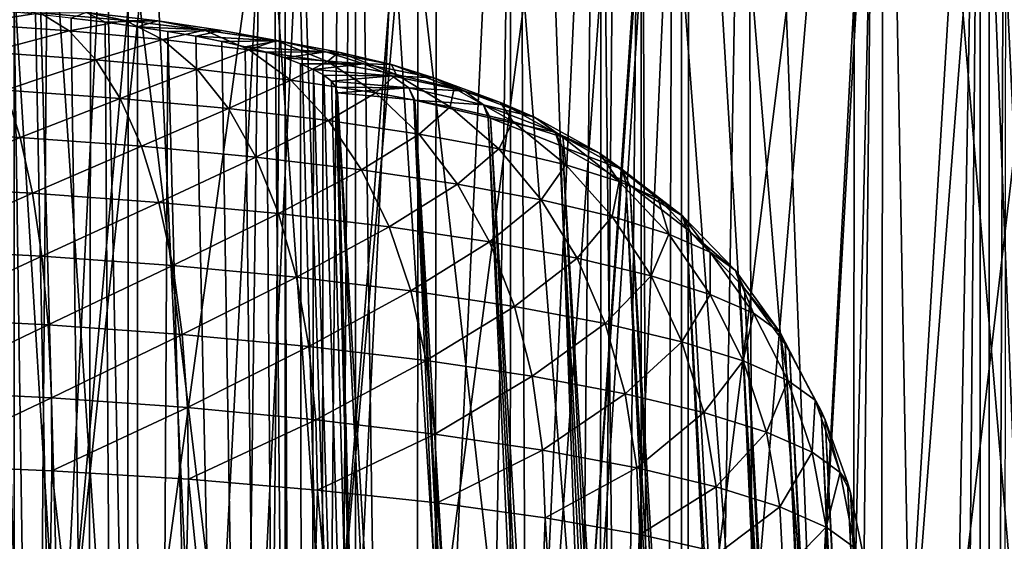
# Model space of a CAD drawing. Header units: metres. Extents: x -24 to 24, y -69 to 184.
# Tile 703 of 896: x 8.07 to 13.49, y 139.03 to 141.91. Entities that reach past the tile are written whole.
import ezdxf

# ---------------------------------------------------------------- set-up
doc = ezdxf.new("R2010")
doc.units = ezdxf.units.M
for name, color, linetype in [('367', 7, 'CONTINUOUS'), ('369', 7, 'CONTINUOUS'), ('373', 7, 'CONTINUOUS'), ('379', 7, 'CONTINUOUS'), ('3974', 7, 'CONTINUOUS'), ('434', 7, 'CONTINUOUS'), ('462', 7, 'CONTINUOUS'), ('517', 7, 'CONTINUOUS'), ('518', 7, 'CONTINUOUS'), ('554', 2, 'CONTINUOUS'), ('563', 2, 'CONTINUOUS'), ('620', 7, 'CONTINUOUS'), ('621', 7, 'CONTINUOUS')]:
    doc.layers.add(name, color=color, linetype=linetype)

msp = doc.modelspace()

# ---------------------------------------------------------------- linework, layer by layer
at = {"layer": '367'}
for points in [[(9.530857, 145.2, -22.298548), (7.493662, -68.3, -23.063121), (7.493662, 145.2, -23.063121)], [(9.530857, -68.3, -22.298548), (7.493662, -68.3, -23.063121), (9.530857, 145.2, -22.298548)], [(11.491315, 145.2, -21.354442), (9.530857, -68.3, -22.298548), (9.530857, 145.2, -22.298548)], [(11.491315, -68.3, -21.354442), (9.530857, -68.3, -22.298548), (11.491315, 145.2, -21.354442)], [(13.359252, 145.2, -20.238401), (11.491315, -68.3, -21.354442), (11.491315, 145.2, -21.354442)], [(13.359252, -68.3, -20.238401), (11.491315, -68.3, -21.354442), (13.359252, 145.2, -20.238401)], [(15.119628, 145.2, -18.959413), (13.359252, -68.3, -20.238401), (13.359252, 145.2, -20.238401)], [(15.119628, -68.3, -18.959413), (13.359252, -68.3, -20.238401), (15.119628, 145.2, -18.959413)]]:
    msp.add_3dface(points, dxfattribs=at)
at = {"layer": '369'}
for points in [[(8.498087, 125.279155, 22.712222), (7.493662, 145.2, 23.063121), (6.892024, 125.285104, 23.25)], [(9.530857, 145.2, 22.298548), (7.493662, 145.2, 23.063121), (8.498087, 125.279155, 22.712222)], [(10.061175, 125.258644, 22.064344), (9.530857, 145.2, 22.298548), (8.498087, 125.279155, 22.712222)], [(11.491315, 145.2, 21.354442), (9.530857, 145.2, 22.298548), (10.061175, 125.258644, 22.064344)], [(11.571204, 125.225233, 21.311258), (11.491315, 145.2, 21.354442), (10.061175, 125.258644, 22.064344)], [(12.995224, 125.167593, 20.474048), (11.491315, 145.2, 21.354442), (11.571204, 125.225233, 21.311258)], [(13.359252, 145.2, 20.238401), (11.491315, 145.2, 21.354442), (12.995224, 125.167593, 20.474048)], [(14.308167, 125.070118, 19.579041), (13.359252, 145.2, 20.238401), (12.995224, 125.167593, 20.474048)], [(14.926149, 125.003094, 19.112106), (13.359252, 145.2, 20.238401), (14.308167, 125.070118, 19.579041)], [(15.119628, 145.2, 18.959413), (13.359252, 145.2, 20.238401), (14.926149, 125.003094, 19.112106)]]:
    msp.add_3dface(points, dxfattribs=at)
at = {"layer": '373'}
for points in [[(8.404031, 117.078155, 31.844411), (7.744492, 117.121991, 32.079788), (7.973852, 146.34323, 240.025613)], [(8.468643, 146.321564, 239.929914), (8.404031, 117.078155, 31.844411), (7.973852, 146.34323, 240.025613)], [(9.054924, 117.030988, 31.59047), (8.404031, 117.078155, 31.844411), (8.468643, 146.321564, 239.929914)], [(9.4365, 146.265815, 239.657781), (9.054924, 117.030988, 31.59047), (8.468643, 146.321564, 239.929914)], [(9.69641, 116.980597, 31.31836), (9.054924, 117.030988, 31.59047), (9.4365, 146.265815, 239.657781)], [(9.90746, 146.231918, 239.482057), (9.69641, 116.980597, 31.31836), (9.4365, 146.265815, 239.657781)], [(10.328971, 116.926983, 31.027914), (9.69641, 116.980597, 31.31836), (9.90746, 146.231918, 239.482057)], [(10.368044, 146.194153, 239.28046), (10.328971, 116.926983, 31.027914), (9.90746, 146.231918, 239.482057)], [(10.816656, 146.152671, 239.053607), (10.328971, 116.926983, 31.027914), (10.368044, 146.194153, 239.28046)], [(10.953245, 116.870117, 30.718777), (10.328971, 116.926983, 31.027914), (10.816656, 146.152671, 239.053607)], [(11.251552, 146.107678, 238.80244), (10.953245, 116.870117, 30.718777), (10.816656, 146.152671, 239.053607)], [(11.569724, 116.809969, 30.390597), (10.953245, 116.870117, 30.718777), (11.251552, 146.107678, 238.80244)], [(11.671211, 146.059376, 238.527891), (11.569724, 116.809969, 30.390597), (11.251552, 146.107678, 238.80244)], [(12.0745, 146.007928, 238.230653), (11.569724, 116.809969, 30.390597), (11.671211, 146.059376, 238.527891)], [(12.178652, 116.746529, 30.043133), (11.569724, 116.809969, 30.390597), (12.0745, 146.007928, 238.230653)], [(12.827184, 145.8964, 237.5718), (12.178652, 116.746529, 30.043133), (12.0745, 146.007928, 238.230653)], [(12.780005, 116.67981, 29.676281), (12.178652, 116.746529, 30.043133), (12.827184, 145.8964, 237.5718)], [(13.373372, 116.609863, 29.290125), (12.780005, 116.67981, 29.676281), (12.827184, 145.8964, 237.5718)], [(13.500299, 145.774862, 236.834394), (13.373372, 116.609863, 29.290125), (12.827184, 145.8964, 237.5718)], [(13.957043, 116.536894, 28.885585), (13.373372, 116.609863, 29.290125), (13.500299, 145.774862, 236.834394)]]:
    msp.add_3dface(points, dxfattribs=at)
at = {"layer": '379'}
for points in [[(7.558349, 134.265394, 242.797711), (8.111626, 134.267315, 242.718945), (7.56852, 145.508757, 241.217657)], [(7.56852, 145.508757, 241.217657), (8.111626, 134.267315, 242.718945), (8.669285, 145.467131, 241.035659)], [(8.111626, 134.267315, 242.718945), (8.659775, 134.264077, 242.609805), (8.669285, 145.467131, 241.035659)], [(8.659775, 134.264077, 242.609805), (9.200935, 134.255697, 242.470663), (8.669285, 145.467131, 241.035659)], [(8.669285, 145.467131, 241.035659), (9.200935, 134.255697, 242.470663), (9.74246, 145.407102, 240.733512)], [(9.200935, 134.255697, 242.470663), (9.733471, 134.242415, 242.301915), (9.74246, 145.407102, 240.733512)], [(9.74246, 145.407102, 240.733512), (9.733471, 134.242415, 242.301915), (10.264936, 145.370436, 240.538318)], [(9.733471, 134.242415, 242.301915), (10.255854, 134.224191, 242.104049), (10.264936, 145.370436, 240.538318)], [(10.264936, 145.370436, 240.538318), (10.255854, 134.224191, 242.104049), (10.775725, 145.329513, 240.314456)], [(10.255854, 134.224191, 242.104049), (10.766426, 134.200986, 241.877685), (10.775725, 145.329513, 240.314456)], [(10.775725, 145.329513, 240.314456), (10.766426, 134.200986, 241.877685), (11.272974, 145.284511, 240.062715)], [(10.766426, 134.200986, 241.877685), (11.263502, 134.172906, 241.623555), (11.272974, 145.284511, 240.062715)], [(11.272974, 145.284511, 240.062715), (11.263502, 134.172906, 241.623555), (11.754987, 145.235622, 239.783973)], [(11.263502, 134.172906, 241.623555), (11.745421, 134.140138, 241.342508), (11.754987, 145.235622, 239.783973)], [(11.754987, 145.235622, 239.783973), (11.745421, 134.140138, 241.342508), (12.667476, 145.126964, 239.14909)], [(11.745421, 134.140138, 241.342508), (12.657643, 134.06069, 240.703532), (12.667476, 145.126964, 239.14909)], [(12.667476, 145.126964, 239.14909), (12.657643, 134.06069, 240.703532), (13.502523, 145.005141, 238.417327)], [(12.657643, 134.06069, 240.703532), (13.492303, 133.963324, 239.968538), (13.502523, 145.005141, 238.417327)]]:
    msp.add_3dface(points, dxfattribs=at)
at = {"layer": '3974'}
for points in [[(6.579778, 145.974143, 18.568697), (6.489414, 133.59997, 18.371556), (8.150132, 133.59997, 17.697512)], [(8.249377, 145.974143, 17.8896), (6.579778, 145.974143, 18.568697), (8.150132, 133.59997, 17.697512)], [(8.249377, 145.974143, 17.8896), (8.150132, 133.59997, 17.697512), (9.742004, 133.599969, 16.873646)], [(9.849997, 145.974143, 17.060702), (8.249377, 145.974143, 17.8896), (9.742004, 133.599969, 16.873646)], [(9.849997, 145.974143, 17.060702), (9.742004, 133.599969, 16.873646), (11.251429, 133.599969, 15.906977)], [(11.368154, 145.974143, 16.088974), (9.849997, 145.974143, 17.060702), (11.251429, 133.599969, 15.906977)], [(12.791069, 145.974143, 14.982608), (11.251429, 133.599969, 15.906977), (12.665528, 133.599969, 14.805775)], [(12.791069, 145.974143, 14.982608), (11.368154, 145.974143, 16.088974), (11.251429, 133.599969, 15.906977)], [(14.106775, 145.974143, 13.750959), (12.665528, 133.599969, 14.805775), (13.972415, 133.599969, 13.57933)], [(14.106775, 145.974143, 13.750959), (12.791069, 145.974143, 14.982608), (12.665528, 133.599969, 14.805775)]]:
    msp.add_3dface(points, dxfattribs=at)
at = {"layer": '434'}
for points in [[(7.787441, 113.458673, 32.549442), (8.725574, 113.389413, 32.197097), (7.950306, 141.953719, 235.325469)], [(7.950306, 141.953719, 235.325469), (8.725574, 113.389413, 32.197097), (8.155233, 141.934568, 235.219126)], [(8.155233, 141.934568, 235.219126), (8.725574, 113.389413, 32.197097), (8.351994, 141.913551, 235.099031)], [(8.351994, 141.913551, 235.099031), (8.725574, 113.389413, 32.197097), (8.539669, 141.890783, 234.965775)], [(8.539669, 141.890783, 234.965775), (8.725574, 113.389413, 32.197097), (8.717296, 141.866398, 234.820066)], [(8.717296, 141.866398, 234.820066), (8.725574, 113.389413, 32.197097), (8.883996, 141.840537, 234.662657)], [(8.725574, 113.389413, 32.197097), (9.646918, 113.31281, 31.805536), (8.883996, 141.840537, 234.662657)], [(8.883996, 141.840537, 234.662657), (9.646918, 113.31281, 31.805536), (9.039017, 141.813338, 234.494324)], [(9.039017, 141.813338, 234.494324), (9.646918, 113.31281, 31.805536), (9.181638, 141.784946, 234.315864)], [(9.181638, 141.784946, 234.315864), (9.646918, 113.31281, 31.805536), (9.311172, 141.755519, 234.128208)], [(9.311172, 141.755519, 234.128208), (9.646918, 113.31281, 31.805536), (9.426982, 141.725226, 233.932335)], [(9.426982, 141.725226, 233.932335), (9.646918, 113.31281, 31.805536), (9.528578, 141.694217, 233.729159)], [(9.528578, 141.694217, 233.729159), (9.646918, 113.31281, 31.805536), (9.61556, 141.66264, 233.519582)], [(9.61556, 141.66264, 233.519582), (9.646918, 113.31281, 31.805536), (9.687511, 141.630654, 233.304581)], [(9.646918, 113.31281, 31.805536), (10.537895, 113.230363, 31.381983), (9.687511, 141.630654, 233.304581)], [(9.687511, 141.630654, 233.304581), (10.537895, 113.230363, 31.381983), (9.744066, 141.598447, 233.08538)], [(9.744066, 141.598447, 233.08538), (10.537895, 113.230363, 31.381983), (9.784953, 141.566212, 232.86326)], [(9.784953, 141.566212, 232.86326), (10.537895, 113.230363, 31.381983), (9.810064, 141.534155, 232.639622)], [(9.810064, 141.534155, 232.639622), (10.537895, 113.230363, 31.381983), (9.819463, 141.502479, 232.415906)], [(9.819463, 141.502479, 232.415906), (10.537895, 113.230363, 31.381983), (10.507792, 127.73302, 134.568001)]]:
    msp.add_3dface(points, dxfattribs=at)
at = {"layer": '462'}
for points in [[(7.415251, 133.948314, 239.739928), (7.463124, 139.452576, 238.959293), (8.157011, 133.950612, 239.575446)], [(7.463124, 139.452576, 238.959293), (8.244894, 139.419795, 238.782394), (8.157011, 133.950612, 239.575446)], [(8.157011, 133.950612, 239.575446), (8.244894, 139.419795, 238.782394), (8.873961, 133.936689, 239.324262)], [(8.244894, 139.419795, 238.782394), (8.997589, 139.373272, 238.508536), (8.873961, 133.936689, 239.324262)], [(8.873961, 133.936689, 239.324262), (8.997589, 139.373272, 238.508536), (9.555553, 133.906676, 238.990048)], [(8.997589, 139.373272, 238.508536), (9.708984, 139.313809, 238.142113), (9.555553, 133.906676, 238.990048)], [(9.555553, 133.906676, 238.990048), (9.708984, 139.313809, 238.142113), (10.191749, 133.86091, 238.577762)], [(9.708984, 139.313809, 238.142113), (10.367333, 139.242461, 237.689173), (10.191749, 133.86091, 238.577762)], [(10.191749, 133.86091, 238.577762), (10.367333, 139.242461, 237.689173), (10.77334, 133.799933, 238.093445)], [(10.367333, 139.242461, 237.689173), (10.962105, 139.160454, 237.156969), (10.77334, 133.799933, 238.093445)], [(10.77334, 133.799933, 238.093445), (10.962105, 139.160454, 237.156969), (11.291916, 133.724504, 237.544173)], [(10.962105, 139.160454, 237.156969), (11.483614, 139.069204, 236.554155), (11.291916, 133.724504, 237.544173)], [(11.291916, 133.724504, 237.544173), (11.483614, 139.069204, 236.554155), (11.507123, 134.377348, 237.175606)], [(11.483614, 139.069204, 236.554155), (11.923389, 138.970278, 235.890532), (11.507123, 134.377348, 237.175606)]]:
    msp.add_3dface(points, dxfattribs=at)
at = {"layer": '517'}
for points in [[(7.682896, 141.978614, 236.337723), (8.180642, 141.943422, 236.158407), (7.79463, 141.88178, 236.739697)], [(7.79463, 141.88178, 236.739697), (8.180642, 141.943422, 236.158407), (8.340118, 141.843082, 236.543041)], [(8.180642, 141.943422, 236.158407), (8.436414, 141.944424, 235.550408), (8.651151, 141.899674, 235.91828)], [(8.180642, 141.943422, 236.158407), (8.651151, 141.899674, 235.91828), (8.340118, 141.843082, 236.543041)], [(8.351994, 141.913551, 235.099031), (8.539669, 141.890783, 234.965775), (8.436414, 141.944424, 235.550408)], [(8.436414, 141.944424, 235.550408), (8.82838, 141.898283, 235.283269), (8.651151, 141.899674, 235.91828)], [(8.436414, 141.944424, 235.550408), (8.539669, 141.890783, 234.965775), (8.82838, 141.898283, 235.283269)], [(7.79463, 141.88178, 236.739697), (8.340118, 141.843082, 236.543041), (7.898067, 141.726624, 237.125277)], [(8.340118, 141.843082, 236.543041), (8.651151, 141.899674, 235.91828), (8.855755, 141.794969, 236.279692)], [(8.539669, 141.890783, 234.965775), (8.717296, 141.866398, 234.820066), (8.82838, 141.898283, 235.283269)], [(8.651151, 141.899674, 235.91828), (9.086749, 141.848177, 235.621173), (8.855755, 141.794969, 236.279692)], [(8.651151, 141.899674, 235.91828), (8.82838, 141.898283, 235.283269), (9.086749, 141.848177, 235.621173)], [(8.82838, 141.898283, 235.283269), (8.717296, 141.866398, 234.820066), (9.182578, 141.846041, 234.969191)], [(8.82838, 141.898283, 235.283269), (9.182578, 141.846041, 234.969191), (9.086749, 141.848177, 235.621173)], [(7.898067, 141.726624, 237.125277), (8.340118, 141.843082, 236.543041), (8.488207, 141.684642, 236.912378)], [(8.340118, 141.843082, 236.543041), (8.855755, 141.794969, 236.279692), (8.488207, 141.684642, 236.912378)], [(8.717296, 141.866398, 234.820066), (8.883996, 141.840537, 234.662657), (9.182578, 141.846041, 234.969191)], [(8.855755, 141.794969, 236.279692), (9.086749, 141.848177, 235.621173), (9.333132, 141.738338, 235.953851)], [(8.883996, 141.840537, 234.662657), (9.039017, 141.813338, 234.494324), (9.182578, 141.846041, 234.969191)], [(9.182578, 141.846041, 234.969191), (9.039017, 141.813338, 234.494324), (9.493256, 141.788648, 234.613231)], [(9.086749, 141.848177, 235.621173), (9.480375, 141.789882, 235.271857), (9.333132, 141.738338, 235.953851)], [(9.086749, 141.848177, 235.621173), (9.182578, 141.846041, 234.969191), (9.480375, 141.789882, 235.271857)], [(9.182578, 141.846041, 234.969191), (9.493256, 141.788648, 234.613231), (9.480375, 141.789882, 235.271857)], [(8.488207, 141.684642, 236.912378), (8.855755, 141.794969, 236.279692), (9.046053, 141.632443, 236.627277)], [(8.855755, 141.794969, 236.279692), (9.333132, 141.738338, 235.953851), (9.046053, 141.632443, 236.627277)], [(9.039017, 141.813338, 234.494324), (9.181638, 141.784946, 234.315864), (9.493256, 141.788648, 234.613231)], [(9.181638, 141.784946, 234.315864), (9.311172, 141.755519, 234.128208), (9.493256, 141.788648, 234.613231)], [(9.493256, 141.788648, 234.613231), (9.311172, 141.755519, 234.128208), (9.755348, 141.727136, 234.221112)], [(9.333132, 141.738338, 235.953851), (9.480375, 141.789882, 235.271857), (9.764514, 141.674241, 235.570747)], [(9.480375, 141.789882, 235.271857), (9.825639, 141.725859, 234.875953), (9.764514, 141.674241, 235.570747)], [(9.480375, 141.789882, 235.271857), (9.493256, 141.788648, 234.613231), (9.825639, 141.725859, 234.875953)], [(9.493256, 141.788648, 234.613231), (9.755348, 141.727136, 234.221112), (9.825639, 141.725859, 234.875953)], [(7.898067, 141.726624, 237.125277), (8.488207, 141.684642, 236.912378), (7.991098, 141.516309, 237.486603)], [(9.046053, 141.632443, 236.627277), (9.333132, 141.738338, 235.953851), (9.562508, 141.571004, 236.274521)], [(9.311172, 141.755519, 234.128208), (9.426982, 141.725226, 233.932335), (9.755348, 141.727136, 234.221112)], [(9.333132, 141.738338, 235.953851), (9.764514, 141.674241, 235.570747), (9.562508, 141.571004, 236.274521)], [(9.426982, 141.725226, 233.932335), (9.528578, 141.694217, 233.729159), (9.755348, 141.727136, 234.221112)], [(9.755348, 141.727136, 234.221112), (9.528578, 141.694217, 233.729159), (9.964563, 141.662599, 233.799158)], [(9.825639, 141.725859, 234.875953), (9.755348, 141.727136, 234.221112), (10.11691, 141.657266, 234.439824)], [(9.755348, 141.727136, 234.221112), (9.964563, 141.662599, 233.799158), (10.11691, 141.657266, 234.439824)], [(9.764514, 141.674241, 235.570747), (9.825639, 141.725859, 234.875953), (10.142897, 141.60386, 235.136544)], [(9.825639, 141.725859, 234.875953), (10.11691, 141.657266, 234.439824), (10.142897, 141.60386, 235.136544)], [(7.991098, 141.516309, 237.486603), (8.488207, 141.684642, 236.912378), (8.621892, 141.471333, 237.258892)], [(8.488207, 141.684642, 236.912378), (9.046053, 141.632443, 236.627277), (8.621892, 141.471333, 237.258892)], [(9.528578, 141.694217, 233.729159), (9.61556, 141.66264, 233.519582), (9.964563, 141.662599, 233.799158)], [(9.562508, 141.571004, 236.274521), (9.764514, 141.674241, 235.570747), (10.029203, 141.501472, 235.85977)], [(9.61556, 141.66264, 233.519582), (9.687511, 141.630654, 233.304581), (9.964563, 141.662599, 233.799158)], [(9.964563, 141.662599, 233.799158), (9.687511, 141.630654, 233.304581), (10.11748, 141.596176, 233.35425)], [(9.764514, 141.674241, 235.570747), (10.142897, 141.60386, 235.136544), (10.029203, 141.501472, 235.85977)], [(10.11691, 141.657266, 234.439824), (9.964563, 141.662599, 233.799158), (10.349419, 141.585331, 233.970503)], [(9.964563, 141.662599, 233.799158), (10.11748, 141.596176, 233.35425), (10.349419, 141.585331, 233.970503)], [(10.142897, 141.60386, 235.136544), (10.11691, 141.657266, 234.439824), (10.462109, 141.528478, 234.658217)], [(10.11691, 141.657266, 234.439824), (10.349419, 141.585331, 233.970503), (10.462109, 141.528478, 234.658217)], [(8.621892, 141.471333, 237.258892), (9.046053, 141.632443, 236.627277), (9.218168, 141.415409, 236.953953)], [(9.046053, 141.632443, 236.627277), (9.562508, 141.571004, 236.274521), (9.218168, 141.415409, 236.953953)], [(9.687511, 141.630654, 233.304581), (9.744066, 141.598447, 233.08538), (10.11748, 141.596176, 233.35425)], [(10.029203, 141.501472, 235.85977), (10.142897, 141.60386, 235.136544), (10.438563, 141.425138, 235.389692)], [(10.142897, 141.60386, 235.136544), (10.462109, 141.528478, 234.658217), (10.438563, 141.425138, 235.389692)], [(9.218168, 141.415409, 236.953953), (9.562508, 141.571004, 236.274521), (9.770202, 141.349586, 236.57665)], [(9.562508, 141.571004, 236.274521), (10.029203, 141.501472, 235.85977), (9.770202, 141.349586, 236.57665)], [(9.744066, 141.598447, 233.08538), (9.784953, 141.566212, 232.86326), (10.11748, 141.596176, 233.35425)], [(10.11748, 141.596176, 233.35425), (9.784953, 141.566212, 232.86326), (10.211592, 141.52899, 232.893472)], [(9.784953, 141.566212, 232.86326), (9.810064, 141.534155, 232.639622), (10.211592, 141.52899, 232.893472)], [(10.349419, 141.585331, 233.970503), (10.11748, 141.596176, 233.35425), (10.519363, 141.511332, 233.475641)], [(10.11748, 141.596176, 233.35425), (10.211592, 141.52899, 232.893472), (10.519363, 141.511332, 233.475641)], [(10.462109, 141.528478, 234.658217), (10.349419, 141.585331, 233.970503), (10.716924, 141.449451, 234.143478)], [(10.349419, 141.585331, 233.970503), (10.519363, 141.511332, 233.475641), (10.716924, 141.449451, 234.143478)], [(7.379285, 141.290253, 237.97161), (7.991098, 141.516309, 237.486603), (8.071826, 141.25512, 237.816311)], [(7.991098, 141.516309, 237.486603), (8.621892, 141.471333, 237.258892), (8.071826, 141.25512, 237.816311)], [(9.770202, 141.349586, 236.57665), (10.029203, 141.501472, 235.85977), (10.269048, 141.275099, 236.133034)], [(9.810064, 141.534155, 232.639622), (9.819463, 141.502479, 232.415906), (10.211592, 141.52899, 232.893472)], [(10.211592, 141.52899, 232.893472), (9.819463, 141.502479, 232.415906), (10.239107, 141.463244, 232.424357)], [(10.029203, 141.501472, 235.85977), (10.438563, 141.425138, 235.389692), (10.269048, 141.275099, 236.133034)], [(10.519363, 141.511332, 233.475641), (10.211592, 141.52899, 232.893472), (10.623955, 141.436527, 232.963117)], [(10.211592, 141.52899, 232.893472), (10.245353, 141.462211, 232.424546), (10.623955, 141.436527, 232.963117)], [(10.245353, 141.462211, 232.424546), (10.211592, 141.52899, 232.893472), (10.239107, 141.463244, 232.424357)], [(10.438563, 141.425138, 235.389692), (10.462109, 141.528478, 234.658217), (10.783909, 141.343398, 234.871839)], [(10.462109, 141.528478, 234.658217), (10.716924, 141.449451, 234.143478), (10.783909, 141.343398, 234.871839)], [(10.716924, 141.449451, 234.143478), (10.519363, 141.511332, 233.475641), (10.903172, 141.368189, 233.600718)], [(10.519363, 141.511332, 233.475641), (10.623955, 141.436527, 232.963117), (10.903172, 141.368189, 233.600718)], [(8.071826, 141.25512, 237.816311), (8.621892, 141.471333, 237.258892), (8.738449, 141.207503, 237.575517)], [(8.621892, 141.471333, 237.258892), (9.218168, 141.415409, 236.953953), (8.738449, 141.207503, 237.575517)], [(10.623955, 141.436527, 232.963117), (10.245353, 141.462211, 232.424546), (10.648996, 141.366142, 232.440882)], [(10.783909, 141.343398, 234.871839), (10.716924, 141.449451, 234.143478), (11.059587, 141.257729, 234.314558)], [(10.716924, 141.449451, 234.143478), (10.903172, 141.368189, 233.600718), (11.059587, 141.257729, 234.314558)], [(8.738449, 141.207503, 237.575517), (9.218168, 141.415409, 236.953953), (9.368591, 141.148289, 237.253058)], [(9.218168, 141.415409, 236.953953), (9.770202, 141.349586, 236.57665), (9.368591, 141.148289, 237.253058)], [(10.269048, 141.275099, 236.133034), (10.438563, 141.425138, 235.389692), (10.706611, 141.193336, 235.630237)], [(10.438563, 141.425138, 235.389692), (10.783909, 141.343398, 234.871839), (10.706611, 141.193336, 235.630237)], [(10.903172, 141.368189, 233.600718), (10.623955, 141.436527, 232.963117), (11.0178, 141.286078, 233.038579)], [(10.623955, 141.436527, 232.963117), (10.661476, 141.362219, 232.441522), (11.0178, 141.286078, 233.038579)], [(10.661476, 141.362219, 232.441522), (10.623955, 141.436527, 232.963117), (10.648996, 141.366142, 232.440882)], [(9.368591, 141.148289, 237.253058), (9.770202, 141.349586, 236.57665), (9.951979, 141.078596, 236.854076)], [(9.770202, 141.349586, 236.57665), (10.269048, 141.275099, 236.133034), (9.951979, 141.078596, 236.854076)], [(11.0178, 141.286078, 233.038579), (10.661476, 141.362219, 232.441522), (11.041038, 141.213089, 232.465156)], [(10.706611, 141.193336, 235.630237), (10.783909, 141.343398, 234.871839), (11.07575, 141.105798, 235.076336)], [(10.783909, 141.343398, 234.871839), (11.059587, 141.257729, 234.314558), (11.07575, 141.105798, 235.076336)], [(11.059587, 141.257729, 234.314558), (10.903172, 141.368189, 233.600718), (11.261085, 141.169663, 233.726933)], [(10.903172, 141.368189, 233.600718), (11.0178, 141.286078, 233.038579), (11.261085, 141.169663, 233.726933)], [(7.379285, 141.290253, 237.97161), (8.071826, 141.25512, 237.816311), (7.414618, 140.985161, 238.27013)], [(11.261085, 141.169663, 233.726933), (11.0178, 141.286078, 233.038579), (11.3851, 141.080709, 233.11832)], [(11.0178, 141.286078, 233.038579), (11.05892, 141.204552, 232.466482), (11.3851, 141.080709, 233.11832)], [(11.05892, 141.204552, 232.466482), (11.0178, 141.286078, 233.038579), (11.041038, 141.213089, 232.465156)], [(7.414618, 140.985161, 238.27013), (8.071826, 141.25512, 237.816311), (8.138607, 140.948383, 238.107682)], [(8.071826, 141.25512, 237.816311), (8.738449, 141.207503, 237.575517), (8.138607, 140.948383, 238.107682)], [(9.951979, 141.078596, 236.854076), (10.269048, 141.275099, 236.133034), (10.47916, 140.999735, 236.38497)], [(10.269048, 141.275099, 236.133034), (10.706611, 141.193336, 235.630237), (10.47916, 140.999735, 236.38497)], [(11.07575, 141.105798, 235.076336), (11.059587, 141.257729, 234.314558), (11.370423, 141.014072, 234.480256)], [(11.059587, 141.257729, 234.314558), (11.261085, 141.169663, 233.726933), (11.370423, 141.014072, 234.480256)], [(8.138607, 140.948383, 238.107682), (8.738449, 141.207503, 237.575517), (8.8355, 140.898528, 237.855802)], [(8.738449, 141.207503, 237.575517), (9.368591, 141.148289, 237.253058), (8.8355, 140.898528, 237.855802)], [(10.47916, 140.999735, 236.38497), (10.706611, 141.193336, 235.630237), (10.941577, 140.913179, 235.853278)], [(10.706611, 141.193336, 235.630237), (11.07575, 141.105798, 235.076336), (10.941577, 140.913179, 235.853278)], [(11.3851, 141.080709, 233.11832), (11.05892, 141.204552, 232.466482), (11.407491, 141.007108, 232.4967)], [(11.370423, 141.014072, 234.480256), (11.261085, 141.169663, 233.726933), (11.585806, 140.919803, 233.851713)], [(11.261085, 141.169663, 233.726933), (11.3851, 141.080709, 233.11832), (11.585806, 140.919803, 233.851713)], [(8.8355, 140.898528, 237.855802), (9.368591, 141.148289, 237.253058), (9.494257, 140.83653, 237.518498)], [(9.368591, 141.148289, 237.253058), (9.951979, 141.078596, 236.854076), (9.494257, 140.83653, 237.518498)], [(9.494257, 140.83653, 237.518498), (9.951979, 141.078596, 236.854076), (10.104136, 140.763559, 237.101147)], [(9.951979, 141.078596, 236.854076), (10.47916, 140.999735, 236.38497), (10.104136, 140.763559, 237.101147)], [(10.941577, 140.913179, 235.853278), (11.07575, 141.105798, 235.076336), (11.331685, 140.820521, 235.26754)], [(11.07575, 141.105798, 235.076336), (11.370423, 141.014072, 234.480256), (11.331685, 140.820521, 235.26754)], [(11.585806, 140.919803, 233.851713), (11.3851, 141.080709, 233.11832), (11.718366, 140.824608, 233.200714)], [(11.3851, 141.080709, 233.11832), (11.429586, 140.992423, 232.49892), (11.718366, 140.824608, 233.200714)], [(11.429586, 140.992423, 232.49892), (11.3851, 141.080709, 233.11832), (11.407491, 141.007108, 232.4967)], [(11.331685, 140.820521, 235.26754), (11.370423, 141.014072, 234.480256), (11.643098, 140.723447, 234.637194)], [(11.370423, 141.014072, 234.480256), (11.585806, 140.919803, 233.851713), (11.643098, 140.723447, 234.637194)], [(7.414618, 140.985161, 238.27013), (8.138607, 140.948383, 238.107682), (7.441057, 140.64044, 238.522939)], [(10.104136, 140.763559, 237.101147), (10.47916, 140.999735, 236.38497), (10.655256, 140.680993, 236.610441)], [(10.47916, 140.999735, 236.38497), (10.941577, 140.913179, 235.853278), (10.655256, 140.680993, 236.610441)], [(11.718366, 140.824608, 233.200714), (11.429586, 140.992423, 232.49892), (11.74112, 140.752265, 232.534889)], [(7.441057, 140.64044, 238.522939), (8.138607, 140.948383, 238.107682), (8.190079, 140.602348, 238.354775)], [(8.138607, 140.948383, 238.107682), (8.8355, 140.898528, 237.855802), (8.190079, 140.602348, 238.354775)], [(8.190079, 140.602348, 238.354775), (8.8355, 140.898528, 237.855802), (8.911069, 140.550707, 238.094033)], [(8.8355, 140.898528, 237.855802), (9.494257, 140.83653, 237.518498), (8.911069, 140.550707, 238.094033)], [(10.655256, 140.680993, 236.610441), (10.941577, 140.913179, 235.853278), (11.138672, 140.590376, 236.054266)], [(10.941577, 140.913179, 235.853278), (11.331685, 140.820521, 235.26754), (11.138672, 140.590376, 236.054266)], [(11.643098, 140.723447, 234.637194), (11.585806, 140.919803, 233.851713), (11.870716, 140.623699, 233.972515)], [(11.585806, 140.919803, 233.851713), (11.718366, 140.824608, 233.200714), (11.870716, 140.623699, 233.972515)], [(8.911069, 140.550707, 238.094033), (9.494257, 140.83653, 237.518498), (9.592603, 140.486484, 237.744862)], [(9.494257, 140.83653, 237.518498), (10.104136, 140.763559, 237.101147), (9.592603, 140.486484, 237.744862)], [(11.138672, 140.590376, 236.054266), (11.331685, 140.820521, 235.26754), (11.546497, 140.493383, 235.441553)], [(11.331685, 140.820521, 235.26754), (11.643098, 140.723447, 234.637194), (11.546497, 140.493383, 235.441553)], [(11.870716, 140.623699, 233.972515), (11.718366, 140.824608, 233.200714), (12.010808, 140.522994, 233.284083)], [(11.718366, 140.824608, 233.200714), (11.765919, 140.730156, 232.538173), (12.010808, 140.522994, 233.284083)], [(11.765919, 140.730156, 232.538173), (11.718366, 140.824608, 233.200714), (11.74112, 140.752265, 232.534889)], [(9.592603, 140.486484, 237.744862), (10.104136, 140.763559, 237.101147), (10.22357, 140.410896, 237.312827)], [(10.104136, 140.763559, 237.101147), (10.655256, 140.680993, 236.610441), (10.22357, 140.410896, 237.312827)], [(10.22357, 140.410896, 237.312827), (10.655256, 140.680993, 236.610441), (10.793746, 140.325369, 236.804854)], [(10.655256, 140.680993, 236.610441), (11.138672, 140.590376, 236.054266), (10.793746, 140.325369, 236.804854)], [(11.546497, 140.493383, 235.441553), (11.643098, 140.723447, 234.637194), (11.872052, 140.391777, 234.782174)], [(11.643098, 140.723447, 234.637194), (11.870716, 140.623699, 233.972515), (11.872052, 140.391777, 234.782174)], [(12.010808, 140.522994, 233.284083), (11.765919, 140.730156, 232.538173), (12.035337, 140.453593, 232.578971)], [(7.441057, 140.64044, 238.522939), (8.190079, 140.602348, 238.354775), (7.458061, 140.263116, 238.724884)], [(7.458061, 140.263116, 238.724884), (8.190079, 140.602348, 238.354775), (8.225194, 140.22407, 238.552554)], [(8.190079, 140.602348, 238.354775), (8.911069, 140.550707, 238.094033), (8.225194, 140.22407, 238.552554)], [(10.793746, 140.325369, 236.804854), (11.138672, 140.590376, 236.054266), (11.293879, 140.231509, 236.229106)], [(11.138672, 140.590376, 236.054266), (11.546497, 140.493383, 235.441553), (11.293879, 140.231509, 236.229106)], [(11.872052, 140.391777, 234.782174), (11.870716, 140.623699, 233.972515), (12.110009, 140.287389, 234.086876)], [(11.870716, 140.623699, 233.972515), (12.010808, 140.522994, 233.284083), (12.110009, 140.287389, 234.086876)], [(8.225194, 140.22407, 238.552554), (8.911069, 140.550707, 238.094033), (8.963614, 140.171129, 238.285355)], [(8.911069, 140.550707, 238.094033), (9.592603, 140.486484, 237.744862), (8.963614, 140.171129, 238.285355)], [(12.110009, 140.287389, 234.086876), (12.010808, 140.522994, 233.284083), (12.256464, 140.182014, 233.366727)], [(12.010808, 140.522994, 233.284083), (12.061062, 140.423097, 232.583442), (12.256464, 140.182014, 233.366727)], [(12.061062, 140.423097, 232.583442), (12.010808, 140.522994, 233.284083), (12.035337, 140.453593, 232.578971)], [(8.963614, 140.171129, 238.285355), (9.592603, 140.486484, 237.744862), (9.661625, 140.105288, 237.927536)], [(9.592603, 140.486484, 237.744862), (10.22357, 140.410896, 237.312827), (9.661625, 140.105288, 237.927536)], [(11.293879, 140.231509, 236.229106), (11.546497, 140.493383, 235.441553), (11.715806, 140.13105, 235.594829)], [(11.546497, 140.493383, 235.441553), (11.872052, 140.391777, 234.782174), (11.715806, 140.13105, 235.594829)], [(9.661625, 140.105288, 237.927536), (10.22357, 140.410896, 237.312827), (10.307847, 140.027794, 237.4848)], [(10.22357, 140.410896, 237.312827), (10.793746, 140.325369, 236.804854), (10.307847, 140.027794, 237.4848)], [(12.256464, 140.182014, 233.366727), (12.061062, 140.423097, 232.583442), (12.284332, 140.11699, 232.628075)], [(11.715806, 140.13105, 235.594829), (11.872052, 140.391777, 234.782174), (12.05262, 140.025824, 234.91224)], [(11.872052, 140.391777, 234.782174), (12.110009, 140.287389, 234.086876), (12.05262, 140.025824, 234.91224)], [(10.307847, 140.027794, 237.4848), (10.793746, 140.325369, 236.804854), (10.891809, 139.940113, 236.964245)], [(10.793746, 140.325369, 236.804854), (11.293879, 140.231509, 236.229106), (10.891809, 139.940113, 236.964245)], [(7.458061, 140.263116, 238.724884), (8.225194, 140.22407, 238.552554), (7.465287, 139.86088, 238.871848)], [(12.05262, 140.025824, 234.91224), (12.110009, 140.287389, 234.086876), (12.298806, 139.917726, 234.192465)], [(12.110009, 140.287389, 234.086876), (12.256464, 140.182014, 233.366727), (12.298806, 139.917726, 234.192465)], [(7.465287, 139.86088, 238.871848), (8.225194, 140.22407, 238.552554), (8.243234, 139.821258, 238.696988)], [(8.225194, 140.22407, 238.552554), (8.963614, 140.171129, 238.285355), (8.243234, 139.821258, 238.696988)], [(10.891809, 139.940113, 236.964245), (11.293879, 140.231509, 236.229106), (11.404033, 139.84389, 236.374234)], [(11.293879, 140.231509, 236.229106), (11.715806, 140.13105, 235.594829), (11.404033, 139.84389, 236.374234)], [(8.243234, 139.821258, 238.696988), (8.963614, 140.171129, 238.285355), (8.992065, 139.767532, 238.425867)], [(8.963614, 140.171129, 238.285355), (9.661625, 140.105288, 237.927536), (8.992065, 139.767532, 238.425867)], [(12.298806, 139.917726, 234.192465), (12.256464, 140.182014, 233.366727), (12.450327, 139.80862, 233.446962)], [(12.256464, 140.182014, 233.366727), (12.309, 140.077504, 232.633803), (12.450327, 139.80862, 233.446962)], [(12.309, 140.077504, 232.633803), (12.256464, 140.182014, 233.366727), (12.284332, 140.11699, 232.628075)], [(8.992065, 139.767532, 238.425867), (9.661625, 140.105288, 237.927536), (9.699917, 139.700711, 238.062795)], [(9.661625, 140.105288, 237.927536), (10.307847, 140.027794, 237.4848), (9.699917, 139.700711, 238.062795)], [(11.404033, 139.84389, 236.374234), (11.715806, 140.13105, 235.594829), (11.836163, 139.740908, 235.724243)], [(11.715806, 140.13105, 235.594829), (12.05262, 140.025824, 234.91224), (11.836163, 139.740908, 235.724243)], [(12.450327, 139.80862, 233.446962), (12.309, 140.077504, 232.633803), (12.483188, 139.749102, 232.68123)], [(9.699917, 139.700711, 238.062795), (10.307847, 140.027794, 237.4848), (10.355249, 139.622063, 237.613561)], [(10.307847, 140.027794, 237.4848), (10.891809, 139.940113, 236.964245), (10.355249, 139.622063, 237.613561)], [(11.836163, 139.740908, 235.724243), (12.05262, 140.025824, 234.91224), (12.181121, 139.633045, 235.024741)], [(12.05262, 140.025824, 234.91224), (12.298806, 139.917726, 234.192465), (12.181121, 139.633045, 235.024741)], [(10.355249, 139.622063, 237.613561), (10.891809, 139.940113, 236.964245), (10.947444, 139.533076, 237.085364)], [(10.891809, 139.940113, 236.964245), (11.404033, 139.84389, 236.374234), (10.947444, 139.533076, 237.085364)], [(12.181121, 139.633045, 235.024741), (12.298806, 139.917726, 234.192465), (12.43326, 139.522246, 234.28713)], [(12.298806, 139.917726, 234.192465), (12.450327, 139.80862, 233.446962), (12.43326, 139.522246, 234.28713)], [(7.463124, 139.452576, 238.959293), (7.465287, 139.86088, 238.871848), (8.243234, 139.821258, 238.696988)], [(8.244894, 139.419795, 238.782394), (7.463124, 139.452576, 238.959293), (8.243234, 139.821258, 238.696988)], [(8.244894, 139.419795, 238.782394), (8.243234, 139.821258, 238.696988), (8.992065, 139.767532, 238.425867)], [(10.947444, 139.533076, 237.085364), (11.404033, 139.84389, 236.374234), (11.466891, 139.435422, 236.486692)], [(11.404033, 139.84389, 236.374234), (11.836163, 139.740908, 235.724243), (11.466891, 139.435422, 236.486692)], [(8.997589, 139.373272, 238.508536), (8.244894, 139.419795, 238.782394), (8.992065, 139.767532, 238.425867)], [(8.997589, 139.373272, 238.508536), (8.992065, 139.767532, 238.425867), (9.699917, 139.700711, 238.062795)], [(12.43326, 139.522246, 234.28713), (12.450327, 139.80862, 233.446962), (12.588445, 139.410421, 233.523151)], [(12.450327, 139.80862, 233.446962), (12.50468, 139.700421, 232.688231), (12.588445, 139.410421, 233.523151)], [(12.50468, 139.700421, 232.688231), (12.450327, 139.80862, 233.446962), (12.483188, 139.749102, 232.68123)], [(11.466891, 139.435422, 236.486692), (11.836163, 139.740908, 235.724243), (11.905113, 139.33091, 235.827158)], [(11.836163, 139.740908, 235.724243), (12.181121, 139.633045, 235.024741), (11.905113, 139.33091, 235.827158)], [(9.708984, 139.313809, 238.142113), (8.997589, 139.373272, 238.508536), (9.699917, 139.700711, 238.062795)], [(9.708984, 139.313809, 238.142113), (9.699917, 139.700711, 238.062795), (10.355249, 139.622063, 237.613561)], [(12.588445, 139.410421, 233.523151), (12.50468, 139.700421, 232.688231), (12.62798, 139.357192, 232.737389)], [(10.367333, 139.242461, 237.689173), (9.708984, 139.313809, 238.142113), (10.355249, 139.622063, 237.613561)], [(10.367333, 139.242461, 237.689173), (10.355249, 139.622063, 237.613561), (10.947444, 139.533076, 237.085364)], [(11.905113, 139.33091, 235.827158), (12.181121, 139.633045, 235.024741), (12.254936, 139.221447, 235.117385)], [(12.181121, 139.633045, 235.024741), (12.43326, 139.522246, 234.28713), (12.254936, 139.221447, 235.117385)], [(10.962105, 139.160454, 237.156969), (10.367333, 139.242461, 237.689173), (10.947444, 139.533076, 237.085364)], [(10.962105, 139.160454, 237.156969), (10.947444, 139.533076, 237.085364), (11.466891, 139.435422, 236.486692)], [(12.254936, 139.221447, 235.117385), (12.43326, 139.522246, 234.28713), (12.51063, 139.109009, 234.368942)], [(12.43326, 139.522246, 234.28713), (12.588445, 139.410421, 233.523151), (12.51063, 139.109009, 234.368942)], [(11.483614, 139.069204, 236.554155), (10.962105, 139.160454, 237.156969), (11.466891, 139.435422, 236.486692)], [(11.483614, 139.069204, 236.554155), (11.466891, 139.435422, 236.486692), (11.905113, 139.33091, 235.827158)], [(12.51063, 139.109009, 234.368942), (12.588445, 139.410421, 233.523151), (12.668004, 138.995533, 233.593743)], [(12.588445, 139.410421, 233.523151), (12.644112, 139.299535, 232.745615), (12.668004, 138.995533, 233.593743)], [(12.644112, 139.299535, 232.745615), (12.588445, 139.410421, 233.523151), (12.62798, 139.357192, 232.737389)], [(11.923389, 138.970278, 235.890532), (11.483614, 139.069204, 236.554155), (11.905113, 139.33091, 235.827158)], [(11.923389, 138.970278, 235.890532), (11.905113, 139.33091, 235.827158), (12.254936, 139.221447, 235.117385)], [(12.668004, 138.995533, 233.593743), (12.644112, 139.299535, 232.745615), (12.715848, 138.949001, 232.795441)], [(12.274373, 138.865341, 235.176725), (11.923389, 138.970278, 235.890532), (12.254936, 139.221447, 235.117385)], [(12.274373, 138.865341, 235.176725), (12.254936, 139.221447, 235.117385), (12.51063, 139.109009, 234.368942)], [(12.530779, 138.756195, 234.424525), (12.274373, 138.865341, 235.176725), (12.51063, 139.109009, 234.368942)], [(12.530779, 138.756195, 234.424525), (12.51063, 139.109009, 234.368942), (12.668004, 138.995533, 233.593743)]]:
    msp.add_3dface(points, dxfattribs=at)
at = {"layer": '518'}
for points in [[(10.239107, 141.463244, 232.424357), (9.819463, 141.502479, 232.415906), (11.427022, 113.948206, 36.730513)], [(9.819463, 141.502479, 232.415906), (10.507792, 127.73302, 134.568001), (11.427022, 113.948206, 36.730513)], [(11.656089, 113.915529, 36.736711), (10.239107, 141.463244, 232.424357), (11.427022, 113.948206, 36.730513)], [(10.245353, 141.462211, 232.424546), (10.239107, 141.463244, 232.424357), (11.656089, 113.915529, 36.736711)], [(11.881914, 113.865459, 36.745335), (10.245353, 141.462211, 232.424546), (11.656089, 113.915529, 36.736711)], [(10.648996, 141.366142, 232.440882), (10.245353, 141.462211, 232.424546), (11.881914, 113.865459, 36.745335)], [(12.103151, 113.798293, 36.756332), (10.648996, 141.366142, 232.440882), (11.881914, 113.865459, 36.745335)], [(10.661476, 141.362219, 232.441522), (10.648996, 141.366142, 232.440882), (12.103151, 113.798293, 36.756332)], [(12.318484, 113.71443, 36.769638), (10.661476, 141.362219, 232.441522), (12.103151, 113.798293, 36.756332)], [(11.041038, 141.213089, 232.465156), (10.661476, 141.362219, 232.441522), (12.318484, 113.71443, 36.769638)], [(12.52663, 113.614371, 36.785174), (11.041038, 141.213089, 232.465156), (12.318484, 113.71443, 36.769638)], [(11.05892, 141.204552, 232.466482), (11.041038, 141.213089, 232.465156), (12.52663, 113.614371, 36.785174)], [(12.726351, 113.49871, 36.802846), (11.05892, 141.204552, 232.466482), (12.52663, 113.614371, 36.785174)], [(11.407491, 141.007108, 232.4967), (11.05892, 141.204552, 232.466482), (12.726351, 113.49871, 36.802846)], [(12.916457, 113.368136, 36.822551), (11.407491, 141.007108, 232.4967), (12.726351, 113.49871, 36.802846)], [(11.429586, 140.992423, 232.49892), (11.407491, 141.007108, 232.4967), (12.916457, 113.368136, 36.822551)], [(13.095817, 113.223427, 36.844169), (11.429586, 140.992423, 232.49892), (12.916457, 113.368136, 36.822551)], [(11.74112, 140.752265, 232.534889), (11.429586, 140.992423, 232.49892), (13.095817, 113.223427, 36.844169)], [(13.263363, 113.065443, 36.867573), (11.74112, 140.752265, 232.534889), (13.095817, 113.223427, 36.844169)], [(11.765919, 140.730156, 232.538173), (11.74112, 140.752265, 232.534889), (13.263363, 113.065443, 36.867573)], [(12.035337, 140.453593, 232.578971), (11.765919, 140.730156, 232.538173), (13.263363, 113.065443, 36.867573)], [(13.418098, 112.895127, 36.892624), (12.035337, 140.453593, 232.578971), (13.263363, 113.065443, 36.867573)], [(12.061062, 140.423097, 232.583442), (12.035337, 140.453593, 232.578971), (13.418098, 112.895127, 36.892624)], [(13.5591, 112.71349, 36.919172), (12.061062, 140.423097, 232.583442), (13.418098, 112.895127, 36.892624)], [(12.284332, 140.11699, 232.628075), (12.061062, 140.423097, 232.583442), (13.5591, 112.71349, 36.919172)], [(13.68553, 112.521616, 36.947059), (12.284332, 140.11699, 232.628075), (13.5591, 112.71349, 36.919172)], [(12.309, 140.077504, 232.633803), (12.284332, 140.11699, 232.628075), (13.68553, 112.521616, 36.947059)], [(13.796636, 112.320645, 36.976119), (12.309, 140.077504, 232.633803), (13.68553, 112.521616, 36.947059)], [(12.483188, 139.749102, 232.68123), (12.309, 140.077504, 232.633803), (13.796636, 112.320645, 36.976119)], [(13.891755, 112.111775, 37.00618), (12.483188, 139.749102, 232.68123), (13.796636, 112.320645, 36.976119)], [(12.50468, 139.700421, 232.688231), (12.483188, 139.749102, 232.68123), (13.891755, 112.111775, 37.00618)], [(13.970323, 111.896248, 37.037062), (12.50468, 139.700421, 232.688231), (13.891755, 112.111775, 37.00618)], [(12.62798, 139.357192, 232.737389), (12.50468, 139.700421, 232.688231), (13.970323, 111.896248, 37.037062)], [(14.03187, 111.675349, 37.068581), (12.62798, 139.357192, 232.737389), (13.970323, 111.896248, 37.037062)], [(12.644112, 139.299535, 232.745615), (12.62798, 139.357192, 232.737389), (14.03187, 111.675349, 37.068581)], [(14.076031, 111.450391, 37.10055), (12.644112, 139.299535, 232.745615), (14.03187, 111.675349, 37.068581)], [(12.715848, 138.949001, 232.795441), (12.644112, 139.299535, 232.745615), (14.076031, 111.450391, 37.10055)]]:
    msp.add_3dface(points, dxfattribs=at)
at = {"layer": '554'}
for points in [[(9.917613, 117.5, -19.917416), (8.037627, 145.7, -20.747507), (8.03754, 117.5, -20.747541)], [(9.917678, 145.7, -19.917383), (8.037627, 145.7, -20.747507), (9.917613, 117.5, -19.917416)], [(11.71315, 117.5, -18.91731), (9.917678, 145.7, -19.917383), (9.917613, 117.5, -19.917416)], [(11.713116, 145.7, -18.917331), (9.917678, 145.7, -19.917383), (11.71315, 117.5, -18.91731)], [(13.408701, 117.5, -17.755823), (11.713116, 145.7, -18.917331), (11.71315, 117.5, -18.91731)], [(13.408621, 145.7, -17.755883), (11.713116, 145.7, -18.917331), (13.408701, 117.5, -17.755823)], [(14.989762, 117.5, -16.442917), (13.408621, 145.7, -17.755883), (13.408701, 117.5, -17.755823)], [(14.989728, 145.7, -16.442948), (13.408621, 145.7, -17.755883), (14.989762, 117.5, -16.442917)]]:
    msp.add_3dface(points, dxfattribs=at)
at = {"layer": '563'}
for points in [[(8.03754, 117.5, 20.747541), (8.037627, 145.7, 20.747507), (9.917613, 117.5, 19.917416)], [(8.037627, 145.7, 20.747507), (9.917678, 145.7, 19.917383), (9.917613, 117.5, 19.917416)], [(9.917613, 117.5, 19.917416), (11.713116, 145.7, 18.917331), (11.71315, 117.5, 18.91731)], [(9.917678, 145.7, 19.917383), (11.713116, 145.7, 18.917331), (9.917613, 117.5, 19.917416)], [(11.713116, 145.7, 18.917331), (13.408621, 145.7, 17.755883), (11.71315, 117.5, 18.91731)], [(11.71315, 117.5, 18.91731), (13.408621, 145.7, 17.755883), (13.408701, 117.5, 17.755823)], [(13.408621, 145.7, 17.755883), (14.989728, 145.7, 16.442948), (13.408701, 117.5, 17.755823)], [(13.408701, 117.5, 17.755823), (14.989728, 145.7, 16.442948), (14.989762, 117.5, 16.442917)]]:
    msp.add_3dface(points, dxfattribs=at)
at = {"layer": '620'}
for points in [[(8.296583, 137.9, 15.521814), (6.735228, 137.9, 16.26028), (7.958371, 149.969917, 15.46133)], [(9.390096, 149.969917, 14.636069), (8.296583, 137.9, 15.521814), (7.958371, 149.969917, 15.46133)], [(9.778036, 137.9, 14.633865), (8.296583, 137.9, 15.521814), (9.390096, 149.969917, 14.636069)], [(10.737092, 149.969917, 13.67857), (9.778036, 137.9, 14.633865), (9.390096, 149.969917, 14.636069)], [(11.165322, 137.9, 13.604984), (9.778036, 137.9, 14.633865), (10.737092, 149.969917, 13.67857)], [(11.987301, 149.969917, 12.597342), (11.165322, 137.9, 13.604984), (10.737092, 149.969917, 13.67857)], [(12.445079, 137.9, 12.445079), (11.165322, 137.9, 13.604984), (11.987301, 149.969917, 12.597342)], [(13.128964, 149.969917, 11.402574), (12.445079, 137.9, 12.445079), (11.987301, 149.969917, 12.597342)], [(13.604984, 137.9, 11.165322), (12.445079, 137.9, 12.445079), (13.128964, 149.969917, 11.402574)], [(14.15212, 149.969917, 10.104747), (13.604984, 137.9, 11.165322), (13.128964, 149.969917, 11.402574)], [(6.735228, 137.9, -16.26028), (8.296583, 137.9, -15.521814), (7.776965, 146.327484, -15.624419)], [(7.776965, 146.327484, -15.624419), (8.296583, 137.9, -15.521814), (9.184917, 146.327484, -14.840517)], [(8.296583, 137.9, -15.521814), (9.778036, 137.9, -14.633865), (9.184917, 146.327484, -14.840517)], [(9.184917, 146.327484, -14.840517), (9.778036, 137.9, -14.633865), (10.514593, 146.327484, -13.930074)], [(9.778036, 137.9, -14.633865), (11.165322, 137.9, -13.604984), (10.514593, 146.327484, -13.930074)], [(10.514593, 146.327484, -13.930074), (11.165322, 137.9, -13.604984), (11.754619, 146.327484, -12.900875)], [(11.165322, 137.9, -13.604984), (12.445079, 137.9, -12.445079), (11.754619, 146.327484, -12.900875)], [(11.754619, 146.327484, -12.900875), (12.445079, 137.9, -12.445079), (12.894437, 146.327484, -11.761681)], [(12.445079, 137.9, -12.445079), (13.604984, 137.9, -11.165322), (12.894437, 146.327484, -11.761681)], [(12.894437, 146.327484, -11.761681), (13.604984, 137.9, -11.165322), (13.924363, 146.327484, -10.522155)]]:
    msp.add_3dface(points, dxfattribs=at)
at = {"layer": '621'}
for points in [[(6.489413, 133.599969, -18.371557), (6.579782, 145.974143, -18.568696), (8.15013, 133.599969, -17.697512)], [(6.579782, 145.974143, -18.568696), (8.249381, 145.974143, -17.889598), (8.15013, 133.599969, -17.697512)], [(8.15013, 133.599969, -17.697512), (9.850001, 145.974143, -17.0607), (9.742002, 133.599969, -16.873647)], [(8.249381, 145.974143, -17.889598), (9.850001, 145.974143, -17.0607), (8.15013, 133.599969, -17.697512)], [(9.742002, 133.599969, -16.873647), (11.368158, 145.974143, -16.088971), (11.251428, 133.59997, -15.906978)], [(9.850001, 145.974143, -17.0607), (11.368158, 145.974143, -16.088971), (9.742002, 133.599969, -16.873647)], [(11.251428, 133.59997, -15.906978), (12.791074, 145.974143, -14.982604), (12.665527, 133.59997, -14.805776)], [(11.368158, 145.974143, -16.088971), (12.791074, 145.974143, -14.982604), (11.251428, 133.59997, -15.906978)], [(12.665527, 133.59997, -14.805776), (14.106779, 145.974143, -13.750956), (13.972414, 133.59997, -13.57933)], [(12.791074, 145.974143, -14.982604), (14.106779, 145.974143, -13.750956), (12.665527, 133.59997, -14.805776)]]:
    msp.add_3dface(points, dxfattribs=at)

doc.saveas('drawing.dxf')
